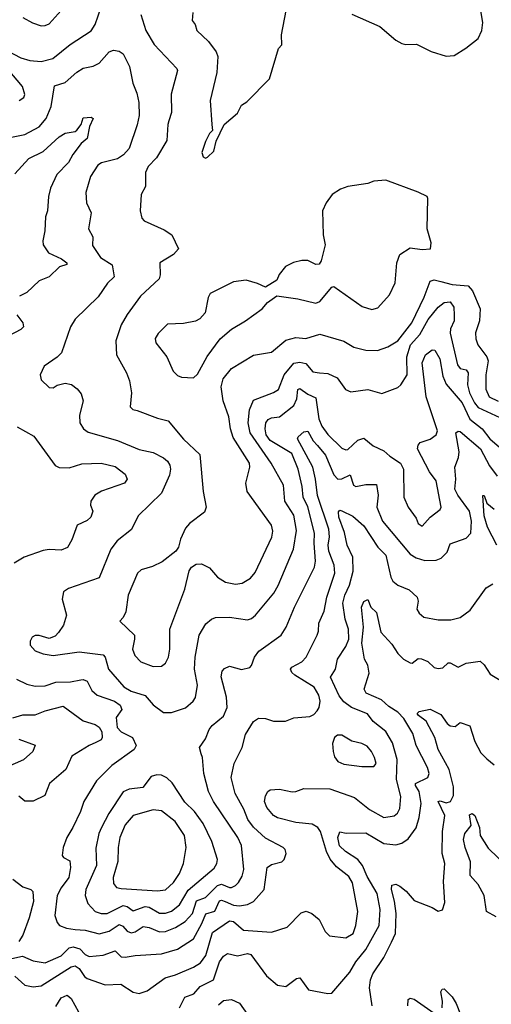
# Model space of a CAD drawing. Extents: x 1603745 to 1745082, y 385868 to 533966.
# Tile 356 of 646: x 1730309 to 1732660, y 421572 to 426489. Entities that reach past the tile are written whole.
import ezdxf

# ---------------------------------------------------------------- set-up
doc = ezdxf.new("R2010")
doc.units = 0

msp = doc.modelspace()

# ---------------------------------------------------------------- linework, layer by layer
at = {"layer": '0CON20XD'}
for points in [[(1730243.8, 426335), (1730315, 426298.9), (1730360, 426285), (1730415, 426279.1), (1730474.2, 426295), (1730560.9, 426365), (1730665, 426432.7), (1730684.7, 426465), (1730715, 426551.1)], [(1730325, 426500), (1730372.2, 426472.2), (1730415, 426458.6), (1730435, 426459.2), (1730455, 426468), (1730515.8, 426535)], [(1731172.5, 426525), (1731168.8, 426485), (1731183.9, 426463.9), (1731192, 426435), (1731250.2, 426380.2), (1731287.8, 426327.8), (1731296.9, 426305), (1731291.9, 426225), (1731258, 426085), (1731267.5, 425965), (1731270, 425935), (1731255, 425920), (1731235, 425880), (1731217.5, 425825), (1731223.6, 425803.6), (1731235, 425797.5)], [(1731235, 425797.5), (1731245, 425802.5), (1731277, 425833), (1731288.3, 425881.7), (1731327.5, 425965), (1731395, 426022.5), (1731415, 426062.5), (1731441.7, 426078.3), (1731555, 426193.8), (1731600, 426345), (1731616.4, 426363.6), (1731613.6, 426413.6), (1731637.5, 426535)], [(1731965, 426516), (1732104.4, 426454.4), (1732185, 426386), (1732215, 426370), (1732235, 426364.4), (1732286.8, 426366.8), (1732359.7, 426329.7), (1732435, 426305.8), (1732475, 426310), (1732533.2, 426346.8), (1732595.5, 426394.5), (1732612.9, 426435), (1732617.8, 426475), (1732607.7, 426532.3)], [(1730913.1, 426515), (1730937.7, 426435), (1730980, 426365), (1731092.5, 426245), (1731095.7, 426235), (1731063.9, 426116.1), (1731066, 426025), (1731053.1, 425983.1), (1731046.9, 425965), (1731042.9, 425885), (1730991.3, 425798.7), (1730950, 425755), (1730935.6, 425725), (1730935.7, 425655), (1730914.3, 425615), (1730908.6, 425535), (1730918.1, 425498.1), (1730928.8, 425485), (1731029.1, 425439.1), (1731067.5, 425415), (1731100.8, 425345), (1731075, 425316), (1731006.7, 425275), (1731009.2, 425215), (1731004.2, 425195), (1730911.4, 425108.6), (1730845, 425015.8), (1730815.3, 424964.7), (1730787.9, 424885), (1730791.1, 424815), (1730841.1, 424725), (1730855.5, 424685), (1730866.5, 424625), (1730860, 424555), (1730872, 424542), (1730895, 424537.1), (1730995, 424498.2), (1731049.2, 424485), (1731125, 424394.4), (1731207.7, 424317.7), (1731223.5, 424133.5), (1731238.6, 424055), (1731229.7, 424030.3), (1731155, 423972.9), (1731135, 423950), (1731110, 423895), (1731100.8, 423855), (1731087.1, 423835), (1731019, 423781), (1730971.7, 423758.3), (1730915, 423741.2), (1730895.5, 423725), (1730850, 423615), (1730837.8, 423532.2), (1730825, 423503.8), (1730807.5, 423485), (1730880.4, 423415), (1730881.8, 423395), (1730871.1, 423345), (1730883.1, 423313.1), (1730912.9, 423282.9), (1730975, 423259.6), (1731015, 423261.1)], [(1730259.1, 425900.9), (1730335, 425915.4), (1730406.4, 425953.6), (1730440.6, 425995), (1730465.8, 426055), (1730481.9, 426158.1), (1730535.6, 426175), (1730593.4, 426226.6), (1730625, 426246.4), (1730675, 426256.2), (1730705, 426272.1), (1730755, 426327.5), (1730776.1, 426336.1), (1730805, 426331.9), (1730825, 426318.6), (1730855.8, 426255), (1730872.1, 426172.1), (1730892.4, 426122.4), (1730902.9, 426075), (1730905, 426010), (1730895, 425963.3), (1730853.8, 425845), (1730825.5, 425814.5), (1730795.9, 425794.1), (1730716, 425774), (1730697.9, 425762.1), (1730661.5, 425705), (1730639.1, 425625), (1730641.1, 425575), (1730664.4, 425525), (1730652.2, 425445), (1730673.3, 425405), (1730671.7, 425361.7), (1730711.4, 425301.4), (1730769.1, 425265), (1730779.5, 425205), (1730746.5, 425173.5), (1730699.2, 425105), (1730585, 424992.5), (1730561.4, 424955), (1730516.9, 424825), (1730495, 424802.9), (1730431.3, 424758.7), (1730410, 424715), (1730415, 424690), (1730455, 424652), (1730475, 424650.8), (1730495, 424664.2), (1730535, 424674.2), (1730566.8, 424666.8), (1730596, 424645), (1730615, 424620), (1730624.5, 424585), (1730606.6, 424513.4), (1730607.8, 424475), (1730626.2, 424446.2), (1730650.8, 424429.2), (1730796.7, 424386.7), (1730905, 424342.9), (1730975, 424326.7), (1731025, 424301.3), (1731046.2, 424285), (1731056.7, 424265), (1731060.7, 424245), (1731055.8, 424214.2), (1731015.4, 424125), (1730898.8, 424011.2), (1730867, 423943), (1730795, 423886.9), (1730762.5, 423845), (1730705, 423701.2), (1730551.4, 423648.6), (1730527.8, 423632.2), (1730520, 423595), (1730542.2, 423515), (1730526.4, 423465), (1730502, 423428), (1730485, 423410.6), (1730455, 423399.4), (1730405, 423413.6), (1730385, 423412.9), (1730370, 423405), (1730360.4, 423385), (1730361.5, 423365), (1730385, 423337.3), (1730425, 423321.5), (1730475, 423313.8), (1730605, 423331.8), (1730725, 423317.9), (1730735.2, 423305.2), (1730750.8, 423245), (1730827.4, 423157.4), (1730865, 423135.4), (1730935, 423114.5), (1730975, 423066.7), (1731025, 423030), (1731065, 423030), (1731135, 423052.9), (1731174, 423086), (1731185.9, 423104.1), (1731195.4, 423165), (1731181.1, 423245), (1731183.1, 423305), (1731203.2, 423415), (1731237.3, 423472.7), (1731264.6, 423495.4), (1731285, 423502.9), (1731355, 423505.6), (1731445, 423492.5), (1731465, 423498.9), (1731484.4, 423515), (1731575.4, 423625), (1731597.3, 423662.7), (1731674.6, 423845), (1731688.8, 423938.8), (1731676.5, 424015), (1731631.2, 424085), (1731624.7, 424165), (1731562.9, 424275), (1731457.9, 424425), (1731447.4, 424475), (1731455, 424540), (1731475, 424588.9), (1731575, 424626.9), (1731598.4, 424641.6), (1731628.1, 424715), (1731675, 424772.9), (1731705, 424777.8), (1731735, 424771.5), (1731769.6, 424729.6), (1731804.2, 424725.8), (1731845, 424722.8), (1731891, 424701), (1731932.8, 424642.8), (1731960.7, 424630.7), (1732045, 424642.5), (1732115, 424621.4), (1732195, 424652.5), (1732210, 424665), (1732240.8, 424715), (1732238.6, 424805), (1732257.9, 424865), (1732304.1, 424915.9), (1732345, 424991.1), (1732395, 425053.8), (1732425, 425076.1), (1732455, 425080), (1732473.8, 425053.8), (1732476, 425014), (1732475.3, 424985), (1732457.1, 424945), (1732455.9, 424924.1), (1732491.8, 424765), (1732505, 424747.5), (1732535, 424739.6), (1732544.7, 424725), (1732541.1, 424665), (1732551.6, 424625), (1732576.6, 424575), (1732595, 424552.2), (1732702.8, 424502.8)], [(1730305.4, 426084.6), (1730329.1, 426100.9), (1730334.2, 426115.8), (1730323.1, 426155), (1730205, 426293.3)], [(1730285, 425718.2), (1730355, 425795.5), (1730425, 425830.4), (1730505, 425904.5), (1730535, 425922.2), (1730585, 425930), (1730593.7, 425936.3), (1730614.4, 425965), (1730625, 425998), (1730665, 426002), (1730675.7, 425995), (1730657.1, 425955), (1730645.8, 425895), (1730615, 425871.1), (1730573.5, 425815), (1730552.2, 425775), (1730493.1, 425715), (1730461.9, 425648.1), (1730452.1, 425605), (1730447.8, 425535), (1730438.1, 425505), (1730434.6, 425435), (1730423.6, 425385), (1730426.5, 425365), (1730452.2, 425325), (1730517.3, 425295), (1730544.2, 425275), (1730543.8, 425266.2), (1730507.1, 425255), (1730455.4, 425204.6), (1730405.8, 425185), (1730343.7, 425126.3), (1730307.4, 425107.4)], [(1731175, 424700.8), (1731195, 424719.2), (1731242.7, 424807.3), (1731308.1, 424895), (1731365, 424943.3), (1731435, 424984.5), (1731518, 425045), (1731544.3, 425075.7), (1731590.5, 425109.5), (1731695, 425094.2), (1731785, 425072.5), (1731805, 425081.2), (1731865, 425153.3), (1731875, 425156.7), (1732015.8, 425055.8), (1732065, 425042), (1732095, 425050), (1732153.3, 425115), (1732181.2, 425175), (1732190, 425275), (1732205, 425316.2), (1732255, 425348.8), (1732315, 425341.2), (1732357.5, 425345), (1732360, 425375), (1732341.2, 425445), (1732343.3, 425595), (1732340, 425605), (1732295, 425628), (1732135, 425688), (1732075, 425682), (1732045, 425670.8), (1731945, 425655.6), (1731907.8, 425642.2), (1731866.2, 425615), (1731836.2, 425575), (1731818.8, 425535), (1731821.2, 425415), (1731831.2, 425365), (1731812.5, 425285), (1731802.5, 425267.5), (1731785, 425266.7), (1731745, 425286.2), (1731715, 425286.7), (1731674.1, 425275.9), (1731634.1, 425255.9), (1731603, 425217), (1731591.7, 425188.3), (1731535, 425153.3), (1731495, 425172), (1731437.3, 425187.3), (1731375, 425180), (1731259.1, 425120.9), (1731248, 425102), (1731233.3, 425025), (1731207.5, 424995), (1731185, 424983.8), (1731125, 424972.3), (1731045, 424968.6), (1730998.8, 424921.2), (1730985, 424897.5), (1730986.9, 424875), (1731043.1, 424805), (1731073.8, 424733.8), (1731095, 424712.5), (1731115, 424704.2), (1731175, 424700.8)], [(1731015, 423261.1), (1731035, 423275.7), (1731050.4, 423305), (1731056.9, 423345), (1731057.3, 423445), (1731132.3, 423645), (1731153.8, 423736.2), (1731164.6, 423755.4), (1731189.3, 423770.7), (1731215, 423771.1), (1731255, 423752.2), (1731295.3, 423705.3), (1731335, 423680.4), (1731385, 423670.4), (1731418, 423675), (1731459.4, 423700.6), (1731482.4, 423727.6), (1731565.3, 423904.7), (1731571.2, 423935), (1731563.9, 423965), (1731443, 424133), (1731436.5, 424175), (1731456.4, 424253.6), (1731454.6, 424275), (1731373.1, 424403.1), (1731359.7, 424445), (1731351.1, 424505), (1731323.6, 424585), (1731313.5, 424655), (1731323.5, 424695), (1731365, 424746.9), (1731475, 424813.1), (1731565, 424828.5), (1731635, 424887.8), (1731685, 424901.1), (1731735, 424896.1), (1731805, 424918.2), (1731925, 424883.5), (1731975, 424853.8), (1732035, 424838.5), (1732093.4, 424836.6), (1732145, 424855.3), (1732195, 424885.8), (1732263.3, 424975), (1732326.4, 425103.6), (1732355, 425182.5), (1732375, 425189.5), (1732408.5, 425181.5), (1732465, 425165.6), (1732545, 425160), (1732567.3, 425135), (1732605.4, 425045), (1732601.5, 424985), (1732581.3, 424925), (1732582.5, 424895), (1732593.8, 424865), (1732637.9, 424805), (1732644.6, 424785), (1732632.9, 424715), (1732633.2, 424643.2), (1732649.2, 424605), (1732695, 424583.5)], [(1730295, 425015.5), (1730324.4, 424975), (1730327.8, 424955), (1730315, 424940.9), (1730255, 424910)], [(1730292, 423195), (1730345, 423171.1), (1730385, 423161.5), (1730435, 423161.8), (1730488.5, 423181.5), (1730561.9, 423181.9), (1730612.8, 423192.8), (1730625, 423194.6), (1730645.7, 423185.7), (1730668.8, 423138.8), (1730695, 423115.5), (1730780.9, 423085), (1730809.2, 423065), (1730818.5, 423045), (1730789.5, 423005), (1730794.2, 422955), (1730815, 422932.1), (1730870.4, 422905), (1730889.1, 422865), (1730879.6, 422845), (1730768.6, 422765), (1730692.4, 422687.6), (1730627.8, 422585), (1730611.8, 422535), (1730574.4, 422455), (1730542.9, 422405), (1730526, 422355), (1730521.2, 422315), (1730527.5, 422305), (1730558.3, 422288.3), (1730562.3, 422255), (1730553.8, 422205), (1730515, 422152.9), (1730496.2, 422115), (1730484.6, 422015), (1730495, 421981.2), (1730506.4, 421966.4), (1730542, 421952), (1730584.6, 421945.4), (1730635, 421942.4), (1730705, 421924.2), (1730755, 421937.2), (1730805, 421971), (1730822.9, 421962.9), (1730845, 421937.6), (1730865, 421929.4), (1730885, 421934.7), (1730925, 421960), (1730953.7, 421956.3), (1731005, 421934.2), (1731035, 421936.2), (1731085, 421955.2), (1731133.4, 421985), (1731170, 422025), (1731190.4, 422089.6), (1731235, 422105.8), (1731295, 422165.2), (1731315, 422171.6), (1731355, 422154.7), (1731365, 422155.8), (1731384.5, 422165), (1731399, 422181), (1731417.5, 422212.5), (1731425.8, 422245), (1731414, 422365), (1731396.6, 422405), (1731275.4, 422585), (1731250.5, 422635), (1731226.8, 422725), (1731219.5, 422805), (1731212.8, 422822.8), (1731204.5, 422855), (1731235, 422898), (1731253.1, 422945), (1731268.9, 422965), (1731325, 423011.1), (1731342.7, 423055), (1731340.5, 423105), (1731313.2, 423206.8), (1731317.5, 423235), (1731330.5, 423249.5), (1731355, 423260), (1731415, 423244.4), (1731455.5, 423254.5), (1731465.4, 423264.6), (1731479.5, 423305), (1731501.1, 423335), (1731612.2, 423415), (1731637.5, 423455), (1731678.8, 423555), (1731778.9, 423755), (1731784.3, 423785), (1731777, 423875), (1731779.1, 423925), (1731745.6, 424055.6), (1731721.6, 424105), (1731717.7, 424157.7), (1731697.1, 424245), (1731665, 424323.1), (1731558.1, 424388.1), (1731538.1, 424415), (1731532.6, 424445), (1731536.5, 424475), (1731548.1, 424491.9), (1731565, 424500.3), (1731605, 424505.4), (1731675, 424562.7), (1731690.8, 424595), (1731695, 424642.5), (1731705, 424647.8), (1731745, 424619.5), (1731785, 424600.6), (1731801, 424495), (1731815, 424459.6), (1731845, 424416.9), (1731915, 424348.9), (1731935, 424340), (1731945, 424343.1), (1731995, 424389.2), (1732025, 424399.5), (1732070.8, 424360.8), (1732125, 424335.5), (1732155, 424308.6), (1732208, 424275), (1732222.9, 424245), (1732224.5, 424105), (1732246.5, 424055), (1732285, 424000), (1732295, 423972.5), (1732315, 423959.2), (1732355, 424004.4), (1732405, 424042.5), (1732411.1, 424055), (1732385, 424185.8), (1732351.5, 424231.5), (1732292.9, 424345), (1732295.4, 424364.6), (1732305, 424376.9), (1732355.3, 424394.7), (1732385, 424415.8), (1732392.7, 424435), (1732335.5, 424605), (1732315.9, 424775), (1732332.7, 424815), (1732365, 424840), (1732378.1, 424838.1), (1732403.5, 424795), (1732418.2, 424708.2), (1732435, 424669.2), (1732515.1, 424575.1), (1732553.7, 424493.7), (1732614.7, 424445), (1732653.1, 424395), (1732725, 424334.7)], [(1730296.4, 424456.4), (1730379.7, 424409.7), (1730485, 424262.2), (1730505, 424252.5), (1730555, 424251.1), (1730619.3, 424270.7), (1730714.1, 424274.1), (1730785, 424257.1), (1730835, 424219.2), (1730844.2, 424195), (1730831.2, 424175), (1730716.5, 424135), (1730683.6, 424115), (1730663.1, 424085), (1730662.3, 424065), (1730673.8, 424035), (1730663.8, 424005), (1730645, 423987.9), (1730594.4, 423965), (1730569.2, 423890.8), (1730546.4, 423853.6), (1730515, 423839.6), (1730455, 423842.5), (1730425, 423837.8), (1730331.2, 423805), (1730281.2, 423775)], [(1730255, 421798.2), (1730322.8, 421812.8), (1730375, 421789.6), (1730435, 421779.3), (1730515, 421814.8), (1730555, 421854.8), (1730575, 421858.9), (1730608.9, 421848.9), (1730635, 421820.8), (1730655, 421810.5), (1730725, 421817.4), (1730785, 421839.6), (1730815, 421808.5), (1730835, 421807.1), (1730885, 421816.6), (1731015, 421823.6), (1731095, 421846.8), (1731175, 421899.6), (1731217.7, 421975), (1731236.2, 422023.8), (1731282, 422038), (1731305, 422088.8), (1731315, 422092.4), (1731334, 422086), (1731375, 422067.3), (1731405, 422063.9), (1731445, 422070), (1731475, 422085.3), (1731528.2, 422145), (1731541.9, 422255), (1731565, 422270), (1731616.4, 422283.6), (1731627.5, 422295), (1731637.5, 422325), (1731632, 422345), (1731622, 422355), (1731535, 422402.5), (1731475, 422456.9), (1731446.9, 422495), (1731426.4, 422546.4), (1731383.3, 422625), (1731362.5, 422705), (1731377.9, 422775), (1731418, 422855), (1731435, 422920), (1731475, 422984), (1731498.8, 423001.2), (1731535, 423000), (1731575, 422986.5), (1731634.2, 422985.8), (1731675, 423002), (1731755, 423010), (1731775, 423020), (1731791.7, 423038.3), (1731801.4, 423055), (1731806.5, 423086.5), (1731800.6, 423115), (1731776.4, 423155), (1731680.9, 423215), (1731665, 423229.4), (1731659.5, 423245), (1731665, 423255.6), (1731715, 423282.5), (1731736.4, 423305), (1731792.3, 423415), (1731798.9, 423435), (1731800, 423475), (1731827.5, 423535), (1731840.2, 423605), (1731879.8, 423725), (1731876.8, 423765), (1731849.6, 423835), (1731847, 423865), (1731854.3, 423905.7), (1731850.6, 423945), (1731793.5, 424113.5), (1731784.5, 424195), (1731770.4, 424255), (1731694.3, 424395), (1731697.5, 424405), (1731725, 424430), (1731745, 424434.4), (1731772.8, 424385), (1731793.1, 424363.1), (1731834.1, 424314.1), (1731875, 424216.7), (1731895, 424193.8), (1731915, 424195.7), (1731956.5, 424216.5), (1731972.5, 424165), (1731985, 424157.1), (1732035, 424168.5), (1732087.1, 424167.1), (1732096.2, 424115), (1732090.3, 424055), (1732118.4, 423985), (1732255, 423819.5), (1732285, 423801.5), (1732328.3, 423788.3), (1732385, 423790.4), (1732410.9, 423799.1), (1732440.2, 423829.8), (1732455, 423871.9), (1732535, 423900), (1732558.8, 423925), (1732562.1, 423985), (1732552.1, 424035), (1732493.3, 424115), (1732478.7, 424145), (1732484, 424195), (1732478.5, 424255), (1732496.8, 424303.2), (1732500.2, 424330.2)], [(1732500.2, 424330.2), (1732483.2, 424425), (1732495, 424434.6), (1732505, 424431.8), (1732607, 424345), (1732650.6, 424260.6), (1732689.7, 424209.7)], [(1732687.6, 423865), (1732641.7, 423955), (1732625, 424011.2), (1732617.5, 424112.5), (1732625, 424113.3), (1732638, 424075), (1732675, 424043.9)], [(1730285, 421713.3), (1730335, 421668.2), (1730375, 421659.5), (1730415, 421664.7), (1730565, 421759.2), (1730585, 421763.5), (1730605, 421751.1), (1730631.2, 421711.2), (1730645, 421701.5), (1730735, 421670), (1730813.3, 421673.3), (1730875, 421632.5), (1730905, 421626.2), (1730945, 421639.5), (1731034.3, 421705), (1731085, 421719.2), (1731175, 421758), (1731210, 421780), (1731237.5, 421815), (1731269.4, 421930.6), (1731355, 421988.7), (1731375, 421985.9), (1731425, 421941.8), (1731565, 421932.1), (1731642.5, 421957.5), (1731711.7, 422028.3), (1731737.3, 422037.3), (1731765, 422026), (1731802, 421995), (1731831.4, 421935), (1731853.7, 421913.7), (1731934.6, 421904.6), (1731972.1, 421925), (1731985.4, 421965.4), (1731994.6, 422035), (1731968, 422178), (1731949.7, 422209.7), (1731887.8, 422257.8), (1731856.4, 422296.4), (1731838.4, 422335), (1731809.1, 422435), (1731795, 422455.5), (1731767.6, 422472.4), (1731685, 422479.1), (1731595, 422503.5), (1731575, 422515.6), (1731541.8, 422555), (1731530, 422585), (1731535, 422613.3), (1731545.7, 422634.3), (1731557.5, 422642.5), (1731605, 422645.6), (1731666.7, 422633.3), (1731685, 422634.4), (1731725, 422650), (1731855, 422647.3), (1731978, 422605), (1732053.6, 422545), (1732125, 422504.8), (1732176.8, 422513.2), (1732193.3, 422526.7), (1732205, 422549.4), (1732209.3, 422609.3), (1732188.2, 422695), (1732191, 422795), (1732168.5, 422878.5), (1732133.7, 422933.7), (1732071.5, 422985), (1732042.4, 423022.4), (1731963.4, 423053.4), (1731925, 423082.5), (1731902, 423112), (1731859.1, 423205), (1731882.9, 423245), (1731894.1, 423295), (1731935, 423358.5), (1731950.2, 423395), (1731948, 423445), (1731930.9, 423495), (1731920.8, 423575), (1731930, 423615), (1731954.1, 423665), (1731971.6, 423735), (1731970.5, 423805), (1731941.2, 423865), (1731928.5, 423928.5), (1731900, 424005), (1731898.3, 424031.7), (1731905, 424039.2), (1731915, 424036.7), (1731969.5, 424009.5), (1732025, 423961.5), (1732094.8, 423854.8), (1732134, 423815), (1732160, 423705), (1732170, 423685), (1732194.5, 423664.5), (1732251.4, 423641.4), (1732291.4, 423605), (1732295.5, 423585.5), (1732288.6, 423545), (1732300.8, 423525), (1732324.2, 423505), (1732395, 423491.8), (1732458.1, 423491.9), (1732505.6, 423504.4), (1732555, 423540), (1732635, 423652), (1732667.6, 423672.4)], [(1731105.5, 421555), (1731132.2, 421607.8), (1731176.2, 421623.8), (1731208.5, 421661.5), (1731275.2, 421694.8), (1731305, 421784.5), (1731325, 421813.3), (1731345, 421825.5), (1731395, 421814.7), (1731445, 421826), (1731461.3, 421821.3), (1731538.9, 421715), (1731595, 421667.1), (1731635, 421660.6), (1731689.2, 421700.8), (1731705, 421704.4), (1731748.8, 421645), (1731845, 421625.5), (1731865, 421627.5), (1731955, 421732.5), (1731984.6, 421785), (1732034.8, 421845.2), (1732100.8, 421965), (1732106.1, 422045), (1732091.5, 422125), (1732040.8, 422210.8), (1732017.7, 422265), (1731995.4, 422295.4), (1731932.9, 422335), (1731902.7, 422362.7), (1731894.4, 422405.6), (1731905, 422434), (1731936.6, 422426.6), (1732035, 422427.5), (1732125, 422375.4), (1732185, 422369.1), (1732213.9, 422376.1), (1732245, 422398.1), (1732285, 422454), (1732300.8, 422505), (1732310.3, 422575), (1732301.3, 422635), (1732282.2, 422665), (1732282.5, 422675), (1732344.7, 422705.3), (1732350, 422725), (1732342.2, 422755), (1732285.3, 422865), (1732268.3, 422925), (1732225, 422999.2), (1732195, 423030.2), (1732148.8, 423058.8), (1732112.5, 423092.5), (1732035.9, 423125.9), (1732026.2, 423145), (1732051.2, 423225), (1732044.5, 423265), (1732028.2, 423295), (1732015.6, 423375), (1732023.7, 423455), (1732013.3, 423555), (1732025, 423582.7), (1732045, 423593.8), (1732059.5, 423555), (1732088.2, 423528.2), (1732109.8, 423429.8), (1732165, 423370.9), (1732195, 423324.5), (1732223.1, 423295), (1732255, 423277.5), (1732265, 423276.2), (1732295, 423299.2), (1732312.9, 423297.1), (1732343.2, 423283.2), (1732375, 423254.4), (1732395, 423249.4), (1732418.3, 423251.7), (1732445, 423276.5), (1732455, 423277.3), (1732495, 423255.5), (1732535, 423275.4), (1732605, 423286.2), (1732625, 423268), (1732655, 423221.4), (1732705, 423190.8)], [(1730275, 423003.4), (1730325, 423018.2), (1730385, 423017.3), (1730435, 423037.8), (1730525, 423061.1), (1730625, 422988.2), (1730685, 422970), (1730705, 422955.4), (1730717.8, 422932.2), (1730720.4, 422905), (1730715, 422893.1), (1730688.6, 422878.6), (1730655, 422864.6), (1730568.8, 422811.2), (1730537.9, 422745), (1730456.7, 422675), (1730434.7, 422615.3), (1730375, 422586.5), (1730335, 422587.1), (1730305, 422611.9)], [(1732066.2, 421563.8), (1732052.8, 421655), (1732057.2, 421695), (1732070, 421725), (1732123.9, 421805), (1732162.5, 421882.5), (1732182.1, 421925), (1732185.7, 422025), (1732177.8, 422087.8), (1732162.7, 422145), (1732165, 422166.7), (1732185, 422171.2), (1732205, 422162.5), (1732236.3, 422136.3), (1732275, 422090), (1732365.5, 422055.5), (1732395, 422036.7), (1732416.4, 422043.6), (1732428.8, 422081.2), (1732421.5, 422185), (1732428.5, 422275), (1732414.6, 422325), (1732417.5, 422435), (1732428, 422515), (1732395.5, 422584.5), (1732405, 422588.1), (1732435, 422578.3), (1732456.7, 422585), (1732472, 422615), (1732472.4, 422657.6), (1732450.7, 422745), (1732395.3, 422845), (1732378.2, 422905), (1732335.5, 422985.5), (1732296.9, 423015), (1732290.8, 423025), (1732300, 423035), (1732355, 423045.8), (1732409, 423019), (1732439.5, 422975), (1732455, 422963.1), (1732480, 422960), (1732505, 422978.8), (1732553.1, 422963.1), (1732578.9, 422885), (1732608.6, 422828.6), (1732637.3, 422797.3), (1732675, 422768.6)], [(1730305, 422896.4), (1730386, 422866), (1730374, 422835), (1730327.4, 422792.6), (1730245, 422755.5)], [(1732015, 422759.6), (1732075, 422760), (1732085.5, 422775), (1732077.3, 422805), (1732063.3, 422835), (1732040.6, 422860.6), (1732015, 422874.7), (1731965, 422886.2), (1731915, 422916.2), (1731893.8, 422916.2), (1731878.6, 422905), (1731868.9, 422875), (1731871.2, 422835), (1731878.3, 422808.3), (1731895, 422784.5), (1731925, 422771.1), (1732015, 422759.6)], [(1730745, 422024.8), (1730825, 422065.6), (1730845, 422060.5), (1730875, 422039.1), (1730935, 422060.7), (1730955, 422056.4), (1731005, 422028), (1731035, 422027.3), (1731065, 422037.5), (1731105, 422068.4), (1731148.2, 422141.8), (1731278.8, 422251.2), (1731291.8, 422275), (1731294.5, 422295), (1731266.5, 422385), (1731224.1, 422475), (1731179.7, 422535), (1731131.7, 422581.7), (1731068.7, 422678.7), (1731042.4, 422702.4), (1731015, 422715.5), (1730992.5, 422717.5), (1730965, 422710), (1730922, 422655), (1730855, 422646.6), (1730825, 422633.1), (1730752.4, 422525), (1730715.9, 422455), (1730703.4, 422425), (1730687.8, 422352.2), (1730690.9, 422265), (1730638.2, 422145), (1730635.3, 422115.3), (1730648.8, 422075), (1730685, 422036.1), (1730715, 422025.8), (1730745, 422024.8)], [(1730995, 422139.1), (1731035, 422144.4), (1731075, 422180), (1731105.6, 422225), (1731125.4, 422274.6), (1731138.2, 422355), (1731131.2, 422415), (1731083.6, 422485), (1731015, 422537.7), (1730975, 422542.7), (1730875, 422515.4), (1730835, 422468.9), (1730807.5, 422405), (1730799.2, 422355), (1730797.4, 422285), (1730775.4, 422205), (1730776.9, 422175), (1730792, 422155), (1730815, 422150), (1730995, 422139.1)], [(1732685, 422008.5), (1732636.1, 422036.1), (1732624.7, 422115), (1732595, 422170.5), (1732555.8, 422215.8), (1732556.8, 422283.2), (1732530.5, 422355), (1732522.5, 422395), (1732527.9, 422425), (1732559.6, 422465), (1732552.4, 422517.6), (1732565, 422525.7), (1732577.7, 422515), (1732601.2, 422455), (1732604.3, 422414.3), (1732645, 422352.2), (1732745, 422254.4)], [(1730275, 422196.4), (1730325, 422159.4), (1730365, 422145.5), (1730374.7, 422134.7), (1730377.4, 422085), (1730355.3, 422004.7), (1730325, 421917.5), (1730304.7, 421885.3)], [(1732416.1, 421555), (1732417.8, 421587.8), (1732408.1, 421635), (1732415, 421648), (1732425, 421649.2), (1732465, 421608.6), (1732485.8, 421575.8), (1732525.9, 421475)], [(1730488.2, 421561.8), (1730515.2, 421604.8), (1730545, 421618.5), (1730565, 421600.6), (1730601.9, 421535)], [(1732244.4, 421565), (1732245, 421596.2), (1732255, 421602), (1732275, 421597.1), (1732375, 421528.6)], [(1731299.8, 421570.2), (1731325, 421590.8), (1731365, 421595.8), (1731405, 421578), (1731445, 421520.8)]]:
    msp.add_lwpolyline(points, dxfattribs=at)

doc.saveas('drawing.dxf')
